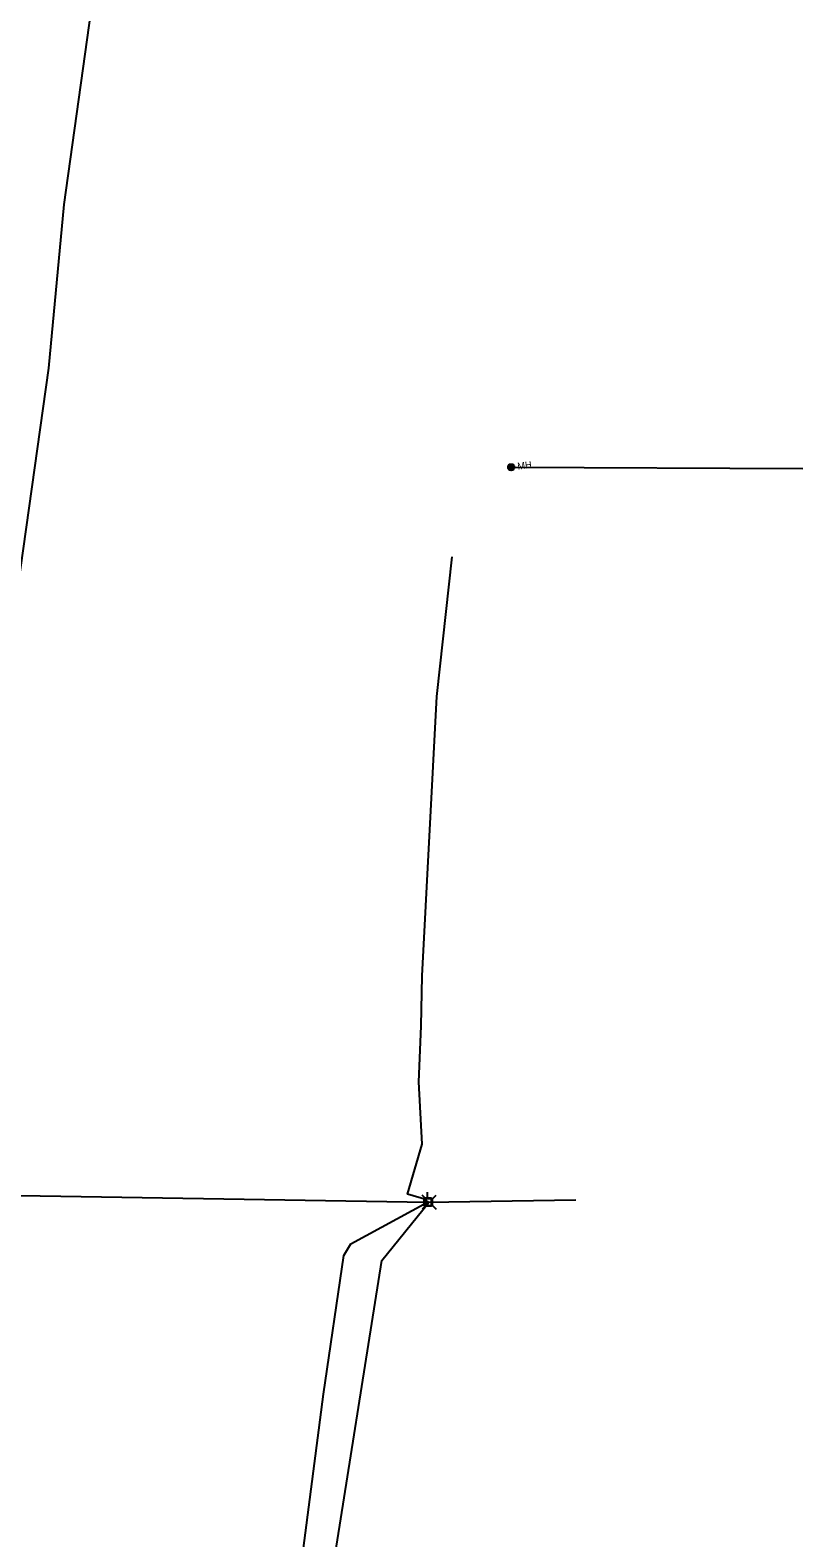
# Model space of a CAD drawing. Extents: x 600849 to 606371, y 330010 to 403088.
# Drawn here: x 602421 to 602787, y 358368 to 359082 of the extents above; entities that cross this region are included whole.
import ezdxf

# ---------------------------------------------------------------- set-up
doc = ezdxf.new("R2010")
doc.units = 0
for name, color, linetype in [('E_FTMS_Conduit', 7, 'Continuous'), ('E_UTL_AG_Bold', 7, 'Continuous'), ('E_UTL_EPowerPole', 7, 'Continuous'), ('E_UTL_Overhead', 7, 'Continuous'), ('E_UTL_SAN_MH', 7, 'Continuous'), ('E_UTL_SAN_UG', 7, 'Continuous'), ('E_UTL_T_UG', 7, 'Continuous'), ('E_UTL_TV_UG', 7, 'Continuous')]:
    doc.layers.add(name, color=color, linetype=linetype)

msp = doc.modelspace()

# ---------------------------------------------------------------- linework, layer by layer
at = {"layer": 'E_FTMS_Conduit'}
msp.add_lwpolyline([(602326.68, 358341.43), (602346.21, 358388.56), (602399.45, 358703.83), (602430.22, 358921.71), (602437.54, 358999.17), (602477.25, 359283.96), (602515.12, 359574.7), (602554.05, 359856.32), (602577.27, 360093.21), (602578.68, 360097.88), (602645.76, 360520.72), (602677.67, 360721.57), (602689.58, 360808.32), (602728.56, 361144.49), (602773.44, 361436.86)], dxfattribs=at)
at = {"layer": 'E_UTL_AG_Bold'}
for points in [[(602608.69, 358528.58), (602606.93, 358530.33)], [(602611.78, 358528.58), (602613.53, 358530.33)], [(602608.69, 358525.48), (602606.93, 358523.73)], [(602611.78, 358528.58), (602608.69, 358528.58)], [(602608.69, 358528.58), (602608.69, 358525.48)], [(602608.69, 358525.48), (602611.78, 358525.48)], [(602611.78, 358525.48), (602611.78, 358528.58)], [(602611.78, 358525.48), (602613.53, 358523.73)]]:
    msp.add_lwpolyline(points, dxfattribs=at)
at = {"layer": 'E_UTL_EPowerPole'}
for points in [[(602609.5, 358528.9), (602609.5, 358531.8)], [(602611.35, 358528.9), (602607.66, 358528.9)], [(602607.66, 358528.9), (602607.66, 358525.2)], [(602607.66, 358525.2), (602611.35, 358525.2)], [(602609.77, 358527.05), (602609.77, 358527.1), (602609.76, 358527.14), (602609.74, 358527.18), (602609.71, 358527.22), (602609.67, 358527.25), (602609.63, 358527.27), (602609.59, 358527.28), (602609.55, 358527.29), (602609.5, 358527.29), (602609.46, 358527.28), (602609.42, 358527.26), (602609.38, 358527.23), (602609.35, 358527.2), (602609.32, 358527.16), (602609.31, 358527.12), (602609.3, 358527.08), (602609.3, 358527.03), (602609.31, 358526.99), (602609.32, 358526.94), (602609.35, 358526.91), (602609.38, 358526.87), (602609.42, 358526.85), (602609.46, 358526.83), (602609.5, 358526.82), (602609.55, 358526.81), (602609.59, 358526.82), (602609.63, 358526.84), (602609.67, 358526.86), (602609.71, 358526.89), (602609.74, 358526.92), (602609.76, 358526.96), (602609.77, 358527.01), (602609.77, 358527.05)], [(602611.35, 358525.2), (602611.35, 358528.9)]]:
    msp.add_lwpolyline(points, dxfattribs=at)
at = {"layer": 'E_UTL_Overhead'}
for points in [[(601969.95, 358534.49), (602089.99, 358533.07), (602224.66, 358531.77), (602319.97, 358531.67), (602609.53, 358527.05)], [(602609.53, 358527.05), (602679.65, 358528.06)]]:
    msp.add_lwpolyline(points, dxfattribs=at)
at = {"layer": 'E_UTL_SAN_MH'}
for radius in [1.5, 1.2, 0.45]:
    msp.add_circle((602649.06, 358874.86), radius, dxfattribs=at)
at = {"layer": 'E_UTL_SAN_UG'}
msp.add_lwpolyline([(602649.06, 358874.86), (602787.08, 358874.23)], dxfattribs=at)
at = {"layer": 'E_UTL_T_UG'}
for points in [[(602609.15, 358528.09), (602600.05, 358530.85), (602606.89, 358554.49), (602605.44, 358583.88), (602606.43, 358610.28), (602606.99, 358634.12), (602613.9, 358766.36), (602621.17, 358832.46)], [(602556.75, 358210.7), (602548.29, 358222.85), (602553.27, 358271.49), (602563.74, 358347.33), (602587.88, 358499.37), (602609.91, 358526.61)]]:
    msp.add_lwpolyline(points, dxfattribs=at)
at = {"layer": 'E_UTL_TV_UG'}
msp.add_lwpolyline([(602527.03, 358162.85), (602527.66, 358163.4), (602533.66, 358169.63), (602533.48, 358217.23), (602538.55, 358272.26), (602544.87, 358317.05), (602560.2, 358436.07), (602569.85, 358501.76), (602573.11, 358507.29), (602609.53, 358527.05)], dxfattribs=at)

# ---------------------------------------------------------------- texts
at = {"layer": 'E_UTL_SAN_MH'}
msp.add_text('MH', height=3.24, rotation=7.82825, dxfattribs=at).set_placement((602652.26, 358873.66))

doc.saveas('drawing.dxf')
